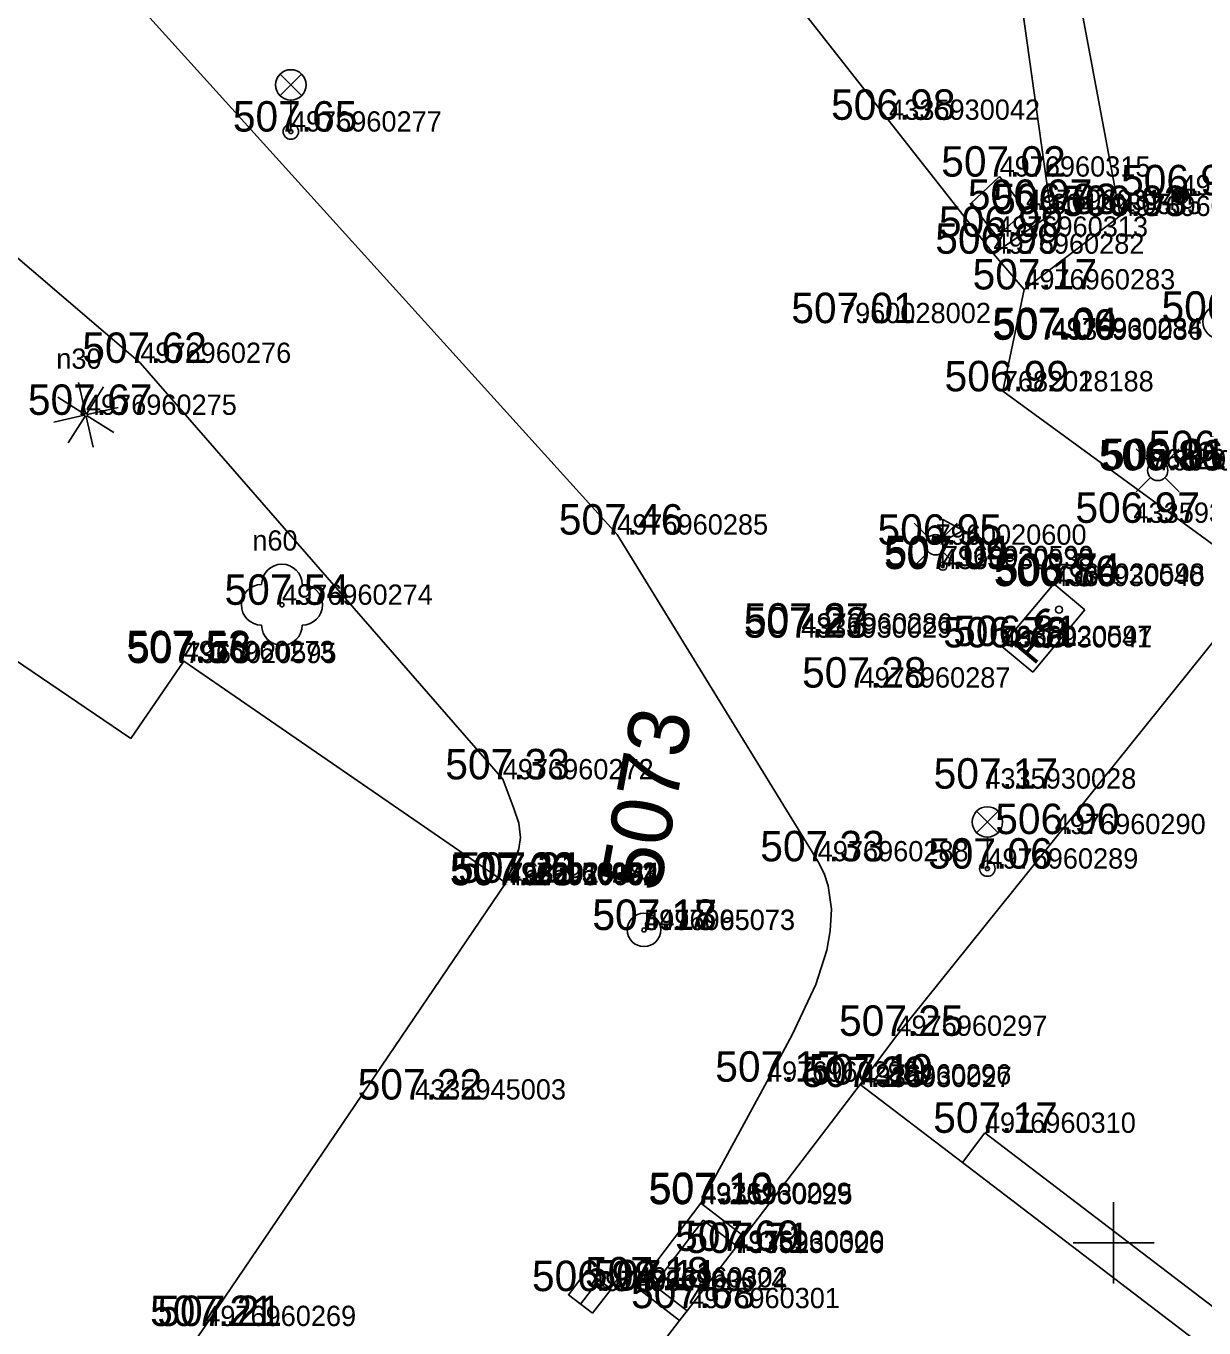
# Model space of a CAD drawing. Extents: x -669251 to -668549, y -1128351 to -1127698.
# Drawn here: x -668676.79 to -668647.77, y -1128002.1 to -1127970.02 of the extents above; entities that cross this region are included whole.
import ezdxf

# ---------------------------------------------------------------- set-up
doc = ezdxf.new("R2010")
doc.units = 0
for name, color, linetype in [('Vrstva 1', 7, 'Continuous'), ('Vrstva 10', 7, 'Continuous'), ('Vrstva 11', 7, 'Continuous'), ('Vrstva 2', 7, 'Continuous'), ('Vrstva 22', 7, 'Continuous'), ('Vrstva 25', 7, 'Continuous'), ('Vrstva 27', 7, 'Continuous'), ('Vrstva 3', 7, 'Continuous'), ('Vrstva 31', 7, 'Continuous'), ('Vrstva 33', 7, 'Continuous'), ('Vrstva 42', 7, 'Continuous'), ('Vrstva 47', 7, 'Continuous'), ('Vrstva 5', 7, 'Continuous'), ('Vrstva 58', 7, 'Continuous'), ('Vrstva 6', 7, 'Continuous'), ('Vrstva 61', 7, 'Continuous'), ('Vrstva 63', 7, 'Continuous'), ('Vrstva 7', 7, 'Continuous'), ('Vrstva 8', 7, 'Continuous'), ('Vrstva 9', 7, 'Continuous')]:
    doc.layers.add(name, color=color, linetype=linetype)

msp = doc.modelspace()

# ---------------------------------------------------------------- linework, layer by layer
at = {"layer": 'Vrstva 1'}
for p, q in [((-668655.53, -1127972.33), (-668655.53, -1127972.33)), ((-668670.27, -1127972.62), (-668670.27, -1127972.62)), ((-668652.81, -1127973.73), (-668652.81, -1127973.73)), ((-668648.35, -1127974.19), (-668648.35, -1127974.19)), ((-668652.16, -1127974.55), (-668652.16, -1127974.55)), ((-668651.54, -1127974.653), (-668651.54, -1127974.653)), ((-668649.84, -1127974.7), (-668649.84, -1127974.7)), ((-668652.87, -1127975.21), (-668652.87, -1127975.21)), ((-668652.96, -1127975.63), (-668652.96, -1127975.63)), ((-668652.2, -1127976.51), (-668652.2, -1127976.51)), ((-668656.741, -1127977.34), (-668656.741, -1127977.34)), ((-668651.53, -1127977.71), (-668651.53, -1127977.71)), ((-668651.52, -1127977.75), (-668651.52, -1127977.75)), ((-668673.98, -1127978.32), (-668673.98, -1127978.32)), ((-668652.73, -1127979.02), (-668652.73, -1127979.02)), ((-668652.73, -1127979.02), (-668652.73, -1127979.02)), ((-668675.32, -1127979.6), (-668675.32, -1127979.6)), ((-668649.09, -1127980.94), (-668649.09, -1127980.94)), ((-668649.09, -1127980.94), (-668649.09, -1127980.94)), ((-668648.913, -1127980.97), (-668648.913, -1127980.97)), ((-668649.51, -1127982.26), (-668649.51, -1127982.26)), ((-668662.23, -1127982.55), (-668662.23, -1127982.55)), ((-668654.385, -1127982.8), (-668654.385, -1127982.8)), ((-668654.22, -1127983.4), (-668654.22, -1127983.4)), ((-668654.207, -1127983.33), (-668654.207, -1127983.33)), ((-668651.49, -1127983.82), (-668651.49, -1127983.82)), ((-668651.472, -1127983.763), (-668651.472, -1127983.763)), ((-668670.49, -1127984.28), (-668670.49, -1127984.28)), ((-668657.69, -1127984.99), (-668657.69, -1127984.99)), ((-668657.7, -1127985.09), (-668657.7, -1127985.09)), ((-668652.77, -1127985.33), (-668652.77, -1127985.33)), ((-668652.76, -1127985.297), (-668652.76, -1127985.297)), ((-668672.91, -1127985.67), (-668672.91, -1127985.67)), ((-668672.864, -1127985.716), (-668672.864, -1127985.716)), ((-668656.26, -1127986.32), (-668656.26, -1127986.32)), ((-668665.05, -1127988.58), (-668665.05, -1127988.58)), ((-668653.16, -1127988.81), (-668653.16, -1127988.81)), ((-668651.45, -1127989.93), (-668651.45, -1127989.93)), ((-668657.29, -1127990.6), (-668657.29, -1127990.6)), ((-668653.11, -1127990.78), (-668653.11, -1127990.78)), ((-668664.97, -1127991.13), (-668664.97, -1127991.13)), ((-668664.97, -1127991.13), (-668664.97, -1127991.13)), ((-668664.94, -1127991.19), (-668664.94, -1127991.19)), ((-668664.932, -1127991.181), (-668664.932, -1127991.181)), ((-668664.91, -1127991.13), (-668664.91, -1127991.13)), ((-668664.91, -1127991.13), (-668664.91, -1127991.13)), ((-668661.57, -1127992.29), (-668661.57, -1127992.29)), ((-668661.566, -1127992.294), (-668661.566, -1127992.294)), ((-668661.566, -1127992.294), (-668661.566, -1127992.294)), ((-668655.35, -1127994.9), (-668655.35, -1127994.9)), ((-668658.54, -1127996.03), (-668658.54, -1127996.03)), ((-668656.24, -1127996.1), (-668656.24, -1127996.1)), ((-668656.23, -1127996.16), (-668656.23, -1127996.16)), ((-668667.21, -1127996.47), (-668667.21, -1127996.47)), ((-668653.17, -1127997.29), (-668653.17, -1127997.29)), ((-668660.17, -1127999.02), (-668660.17, -1127999.02)), ((-668660.15, -1127999.05), (-668660.15, -1127999.05)), ((-668659.37, -1128000.2), (-668659.37, -1128000.2)), ((-668659.37, -1128000.25), (-668659.37, -1128000.25)), ((-668662.9, -1128001.19), (-668662.9, -1128001.19)), ((-668661.78, -1128001.17), (-668661.78, -1128001.17)), ((-668661.75, -1128001.1), (-668661.75, -1128001.1)), ((-668660.46, -1128001.61), (-668660.46, -1128001.61)), ((-668672.38, -1128002.05), (-668672.38, -1128002.05))]:
    msp.add_line(p, q, dxfattribs=at)
at = {"layer": 'Vrstva 10'}
for p, q in [((-668684.862, -1127957.516), (-668662.23, -1127982.55)), ((-668682.22, -1127971.28), (-668673.98, -1127978.32)), ((-668652.96, -1127975.63), (-668651.54, -1127974.653)), ((-668652.2, -1127976.51), (-668649.84, -1127974.7)), ((-668673.98, -1127978.32), (-668665.05, -1127988.58))]:
    msp.add_line(p, q, dxfattribs=at)
for points in [[(-668651.54, -1127974.653), (-668652.608, -1127967.025), (-668653.677, -1127959.397), (-668654.269, -1127954.633), (-668654.779, -1127949.86), (-668654.919, -1127948.2), (-668654.898, -1127947.373), (-668654.756, -1127946.565), (-668654.496, -1127945.616), (-668654.236, -1127944.668)], [(-668662.23, -1127982.55), (-668659.76, -1127986.575), (-668657.29, -1127990.6), (-668657.134, -1127990.904), (-668657.034, -1127991.201), (-668656.952, -1127991.783), (-668656.98, -1127992.314), (-668657.069, -1127992.789), (-668657.339, -1127993.632), (-668657.916, -1127994.877), (-668658.54, -1127996.03), (-668659.355, -1127997.525), (-668660.17, -1127999.02)], [(-668665.05, -1127988.58), (-668664.773, -1127989.298), (-668664.656, -1127989.657), (-668664.609, -1127990.016), (-668664.65, -1127990.295), (-668664.804, -1127990.712), (-668664.97, -1127991.13)]]:
    msp.add_lwpolyline(points, dxfattribs=at)
at = {"layer": 'Vrstva 11'}
for p, q in [((-668653.726, -1127998.018), (-668653.17, -1127997.29)), ((-668631.42, -1128013.89), (-668653.17, -1127997.29)), ((-668661.75, -1128001.1), (-668660.17, -1127999.02)), ((-668659.099, -1127999.845), (-668660.17, -1127999.02)), ((-668661.33, -1128001.043), (-668660.114, -1127999.441)), ((-668659.281, -1128000.083), (-668660.114, -1127999.441)), ((-668660.51, -1128001.675), (-668661.33, -1128001.043)), ((-668660.694, -1128001.913), (-668661.75, -1128001.1))]:
    msp.add_line(p, q, dxfattribs=at)
at = {"layer": 'Vrstva 22'}
for p, q in [((-668675.328, -1127979.56), (-668675.5, -1127978.806)), ((-668674.886, -1127978.91), (-668675.3, -1127979.566)), ((-668675.354, -1127979.58), (-668676.01, -1127979.166)), ((-668675.28, -1127979.592), (-668674.526, -1127979.42)), ((-668676.114, -1127979.78), (-668675.36, -1127979.608)), ((-668675.34, -1127979.634), (-668675.754, -1127980.29)), ((-668675.312, -1127979.64), (-668675.14, -1127980.394)), ((-668674.63, -1127980.034), (-668675.286, -1127979.62))]:
    msp.add_line(p, q, dxfattribs=at)
for centre, radius in [((-668675.32, -1127979.6), 0.04), ((-668670.49, -1127984.28), 0.05)]:
    msp.add_circle(centre, radius, dxfattribs=at)
for centre, start, end in [((-668670.49, -1127983.78), 0, 180), ((-668670.99, -1127984.28), 90, 270), ((-668669.99, -1127984.28), 270, 90), ((-668670.49, -1127984.78), 180, 0)]:
    msp.add_arc(centre, 0.5, start, end, dxfattribs=at)
at = {"layer": 'Vrstva 25'}
for radius in [0.2, 0.16, 0.12, 0.08, 0.04]:
    msp.add_circle((-668648.35, -1127974.19), radius, dxfattribs=at)
at = {"layer": 'Vrstva 27'}
msp.add_line((-668663.135, -1128001.509), (-668662.677, -1128000.915), dxfattribs=at)
msp.add_lwpolyline([(-668662.839, -1128001.737), (-668662.381, -1128001.143), (-668662.975, -1128000.685), (-668663.433, -1128001.279)], close=True, dxfattribs=at)
at = {"layer": 'Vrstva 31'}
for p, q in [((-668649.445, -1127980.438), (-668649.09, -1127980.793)), ((-668648.736, -1127980.792), (-668648.382, -1127980.439)), ((-668649.09, -1127981.146), (-668649.443, -1127981.5)), ((-668648.737, -1127981.145), (-668648.382, -1127981.5)), ((-668654.917, -1127982.268), (-668654.562, -1127982.623)), ((-668654.208, -1127982.622), (-668653.854, -1127982.269)), ((-668654.207, -1127983.33), (-668654.207, -1127982.18)), ((-668654.207, -1127982.18), (-668653.707, -1127982.445)), ((-668653.707, -1127982.445), (-668654.207, -1127982.71)), ((-668654.562, -1127982.976), (-668654.915, -1127983.33)), ((-668654.209, -1127982.975), (-668653.854, -1127983.33))]:
    msp.add_line(p, q, dxfattribs=at)
for centre, radius in [((-668648.913, -1127980.97), 0.25), ((-668654.385, -1127982.8), 0.25), ((-668654.207, -1127983.33), 0.1), ((-668654.207, -1127983.33), 0.0348)]:
    msp.add_circle(centre, radius, dxfattribs=at)
at = {"layer": 'Vrstva 33'}
for p, q in [((-668670.535, -1127971.205), (-668670.005, -1127971.735)), ((-668670.535, -1127971.735), (-668670.005, -1127971.205)), ((-668670.27, -1127972.62), (-668670.27, -1127971.845)), ((-668653.375, -1127989.365), (-668652.845, -1127989.895)), ((-668653.375, -1127989.895), (-668652.845, -1127989.365)), ((-668653.11, -1127990.78), (-668653.11, -1127990.005))]:
    msp.add_line(p, q, dxfattribs=at)
for centre, radius in [((-668670.27, -1127971.47), 0.375), ((-668670.27, -1127972.62), 0.19), ((-668670.27, -1127972.62), 0.05), ((-668653.11, -1127989.63), 0.375), ((-668653.11, -1127990.78), 0.19), ((-668653.11, -1127990.78), 0.05)]:
    msp.add_circle(centre, radius, dxfattribs=at)
at = {"layer": 'Vrstva 5'}
for p, q in [((-668653.52, -1127974.39), (-668652.81, -1127973.73)), ((-668652.16, -1127974.55), (-668652.81, -1127973.73)), ((-668652.87, -1127975.21), (-668653.52, -1127974.39)), ((-668652.87, -1127975.21), (-668652.16, -1127974.55)), ((-668674.216, -1127987.57), (-668689.7, -1127977.07)), ((-668651.472, -1127983.763), (-668652.76, -1127985.297)), ((-668650.706, -1127984.406), (-668651.472, -1127983.763)), ((-668650.706, -1127984.406), (-668651.994, -1127985.94)), ((-668651.994, -1127985.94), (-668652.76, -1127985.297)), ((-668674.216, -1127987.57), (-668672.91, -1127985.67)), ((-668664.97, -1127991.13), (-668672.91, -1127985.67)), ((-668672.38, -1128002.05), (-668664.97, -1127991.13)), ((-668656.24, -1127996.1), (-668659.099, -1127999.845)), ((-668653.726, -1127998.018), (-668656.24, -1127996.1)), ((-668631.975, -1128014.617), (-668653.726, -1127998.018)), ((-668659.281, -1128000.083), (-668659.37, -1128000.2)), ((-668659.099, -1127999.845), (-668659.281, -1128000.083)), ((-668660.51, -1128001.675), (-668660.694, -1128001.913)), ((-668660.694, -1128001.913), (-668662.1, -1128003.74))]:
    msp.add_line(p, q, dxfattribs=at)
at = {"layer": 'Vrstva 58'}
msp.add_circle((-668651.344, -1127984.4), 0.0875, dxfattribs=at)
at = {"layer": 'Vrstva 6'}
for p, q in [((-668659.37, -1128000.2), (-668660.51, -1128001.675)), ((-668673.78, -1128004.07), (-668672.38, -1128002.05))]:
    msp.add_line(p, q, dxfattribs=at)
at = {"layer": 'Vrstva 61'}
for p, q in [((-668650, -1127999), (-668650, -1128001)), ((-668651, -1128000), (-668649, -1128000))]:
    msp.add_line(p, q, dxfattribs=at)
at = {"layer": 'Vrstva 63'}
for centre, radius in [((-668647.39, -1127977.31), 0.412), ((-668647.39, -1127977.31), 0.412), ((-668661.57, -1127992.29), 0.412), ((-668661.57, -1127992.29), 0.412), ((-668661.57, -1127992.29), 0.05), ((-668661.57, -1127992.29), 0.05)]:
    msp.add_circle(centre, radius, dxfattribs=at)
at = {"layer": 'Vrstva 7'}
for p, q in [((-668652.96, -1127975.63), (-668662.52, -1127963.47)), ((-668652.73, -1127979.02), (-668652.2, -1127976.51)), ((-668646.34, -1127983.68), (-668652.73, -1127979.02)), ((-668655.35, -1127994.9), (-668646.34, -1127983.68))]:
    msp.add_line(p, q, dxfattribs=at)
at = {"layer": 'Vrstva 8'}
for p, q in [((-668652.96, -1127975.63), (-668652.2, -1127976.51)), ((-668655.35, -1127994.9), (-668656.24, -1127996.1))]:
    msp.add_line(p, q, dxfattribs=at)
at = {"layer": 'Vrstva 9'}
msp.add_line((-668651.48, -1127965.94), (-668649.84, -1127974.7), dxfattribs=at)

# ---------------------------------------------------------------- texts
at = {"layer": 'Vrstva 2'}
for s, p in [('4335930042', (-668655.53, -1127972.33)), ('4976960277', (-668670.27, -1127972.62)), ('4976960315', (-668652.81, -1127973.73)), ('4976960321', (-668648.35, -1127974.19)), ('4976960314', (-668652.16, -1127974.55)), ('6042980535', (-668651.54, -1127974.653)), ('4976960320', (-668649.84, -1127974.7)), ('4976960313', (-668652.87, -1127975.21)), ('4976960282', (-668652.96, -1127975.63)), ('4976960283', (-668652.2, -1127976.51)), ('7960028002', (-668656.741, -1127977.34)), ('4976960284', (-668651.53, -1127977.71)), ('4335930036', (-668651.52, -1127977.75)), ('4976960276', (-668673.98, -1127978.32)), ('7682018188', (-668652.73, -1127979.02)), ('7682028188', (-668652.73, -1127979.02)), ('4976960275', (-668675.32, -1127979.6)), ('7682018189', (-668649.09, -1127980.94)), ('7682028189', (-668649.09, -1127980.94)), ('7960020601', (-668648.913, -1127980.97)), ('4335930039', (-668649.51, -1127982.26)), ('4976960285', (-668662.23, -1127982.55)), ('7960020600', (-668654.385, -1127982.8)), ('4335930038', (-668654.22, -1127983.4)), ('7960020599', (-668654.207, -1127983.33)), ('4335930040', (-668651.49, -1127983.82)), ('7960020598', (-668651.472, -1127983.763)), ('4976960274', (-668670.49, -1127984.28)), ('4335930029', (-668657.7, -1127985.09)), ('4976960286', (-668657.69, -1127984.99)), ('4335930041', (-668652.77, -1127985.33)), ('7960020597', (-668652.76, -1127985.297)), ('4976960273', (-668672.91, -1127985.67)), ('7960020595', (-668672.864, -1127985.716)), ('4976960287', (-668656.26, -1127986.32)), ('4976960272', (-668665.05, -1127988.58)), ('4335930028', (-668653.16, -1127988.81)), ('4976960290', (-668651.45, -1127989.93)), ('4976960288', (-668657.29, -1127990.6)), ('4976960289', (-668653.11, -1127990.78)), ('4969950003', (-668664.97, -1127991.13)), ('4976960271', (-668664.97, -1127991.13)), ('4335930032', (-668664.94, -1127991.19)), ('7960020594', (-668664.932, -1127991.181)), ('7682018184', (-668664.91, -1127991.13)), ('7682028184', (-668664.91, -1127991.13)), ('4977005073', (-668661.57, -1127992.29)), ('4976965073', (-668661.566, -1127992.294)), ('5496995073', (-668661.566, -1127992.294)), ('4976960297', (-668655.35, -1127994.9)), ('4976960298', (-668658.54, -1127996.03)), ('4976960296', (-668656.24, -1127996.1)), ('4335930027', (-668656.23, -1127996.16)), ('4335945003', (-668667.21, -1127996.47)), ('4976960310', (-668653.17, -1127997.29)), ('4976960299', (-668660.17, -1127999.02)), ('4335930025', (-668660.15, -1127999.05)), ('4976960300', (-668659.37, -1128000.2)), ('4335930026', (-668659.37, -1128000.25)), ('4976960303', (-668662.9, -1128001.19)), ('4335930024', (-668661.78, -1128001.17)), ('4976960302', (-668661.75, -1128001.1)), ('4976960301', (-668660.46, -1128001.61)), ('4976960269', (-668672.38, -1128002.05))]:
    msp.add_text(s, height=0.5, dxfattribs=at).set_placement(p)
at = {"layer": 'Vrstva 3'}
for s, p in [('507.65 ', (-668671.699, -1127972.62)), ('506.98 ', (-668656.961, -1127972.33)), ('507.02 ', (-668654.246, -1127973.73)), ('506.90 ', (-668649.816, -1127974.19)), ('506.97 ', (-668653.591, -1127974.55)), ('506.83 ', (-668652.969, -1127974.653)), ('506.93 ', (-668651.271, -1127974.7)), ('506.99 ', (-668654.304, -1127975.21)), ('506.99 ', (-668654.394, -1127975.63)), ('507.17 ', (-668653.474, -1127976.51)), ('507.01 ', (-668657.941, -1127977.34)), ('506.75 ', (-668648.819, -1127977.305)), ('506.75 ', (-668648.819, -1127977.31)), ('506.75 ', (-668648.819, -1127977.31)), ('507.00 ', (-668652.992, -1127977.75)), ('507.04 ', (-668652.966, -1127977.71)), ('507.62 ', (-668675.409, -1127978.32)), ('506.99 ', (-668654.164, -1127979.02)), ('506.99 ', (-668654.164, -1127979.02)), ('507.67 ', (-668676.749, -1127979.6)), ('506.86 ', (-668650.365, -1127980.97)), ('506.91 ', (-668650.284, -1127980.94)), ('506.91 ', (-668650.284, -1127980.94)), ('506.74 ', (-668649.139, -1127980.74)), ('506.97 ', (-668650.941, -1127982.26)), ('507.46 ', (-668663.668, -1127982.55)), ('506.95 ', (-668655.816, -1127982.8)), ('507.09 ', (-668655.66, -1127983.4)), ('507.04 ', (-668655.643, -1127983.33)), ('506.80 ', (-668652.954, -1127983.82)), ('506.74 ', (-668652.901, -1127983.763)), ('507.54 ', (-668671.905, -1127984.28)), ('507.23 ', (-668659.115, -1127985.09)), ('507.27 ', (-668659.105, -1127984.99)), ('506.78 ', (-668654.199, -1127985.33)), ('506.81 ', (-668653.952, -1127985.297)), ('507.53 ', (-668674.325, -1127985.67)), ('507.56 ', (-668674.302, -1127985.716)), ('507.28 ', (-668657.675, -1127986.32)), ('507.33 ', (-668666.465, -1127988.58)), ('507.17 ', (-668654.434, -1127988.81)), ('506.90 ', (-668652.916, -1127989.93)), ('507.33 ', (-668658.705, -1127990.6)), ('507.06 ', (-668654.57, -1127990.78)), ('507.23 ', (-668666.355, -1127991.19)), ('507.23 ', (-668666.347, -1127991.181)), ('507.22 ', (-668666.325, -1127991.13)), ('507.22 ', (-668666.325, -1127991.13)), ('507.21 ', (-668666.148, -1127991.13)), ('507.18 ', (-668662.844, -1127992.29)), ('507.17 ', (-668662.84, -1127992.294)), ('507.17 ', (-668662.84, -1127992.294)), ('507.25 ', (-668656.765, -1127994.9)), ('507.17 ', (-668659.814, -1127996.03)), ('507.20 ', (-668657.681, -1127996.16)), ('507.19 ', (-668657.516, -1127996.1)), ('507.22 ', (-668668.625, -1127996.47)), ('507.17 ', (-668654.444, -1127997.29)), ('507.10 ', (-668661.459, -1127999.05)), ('507.19 ', (-668661.446, -1127999.02)), ('507.69 ', (-668660.802, -1128000.2)), ('507.71 ', (-668660.548, -1128000.25)), ('506.98 ', (-668664.331, -1128001.19)), ('507.18 ', (-668663.024, -1128001.1)), ('507.11 ', (-668662.817, -1128001.17)), ('507.68 ', (-668661.889, -1128001.61)), ('507.21 ', (-668673.738, -1128002.05)), ('507.21 ', (-668673.558, -1128002.05))]:
    msp.add_text(s, height=0.75, dxfattribs=at).set_placement(p)
at = {"layer": 'Vrstva 42'}
msp.add_text('RS', height=0.75, rotation=49.982, dxfattribs=at).set_placement((-668651.967, -1127985.792))
at = {"layer": 'Vrstva 47'}
for s, height, p in [('n30', 0.5, (-668676.05, -1127978.464)), ('n60', 0.499, (-668671.219, -1127982.944))]:
    msp.add_text(s, height=height, dxfattribs=at).set_placement(p)
at = {"layer": 'Vrstva 63'}
msp.add_text('5073', height=1.5, rotation=79.5014, dxfattribs=at).set_placement((-668661.187, -1127991.391))
msp.add_text('5073', height=1.5, rotation=79.5014, dxfattribs=at).set_placement((-668661.187, -1127991.391))

doc.saveas('drawing.dxf')
